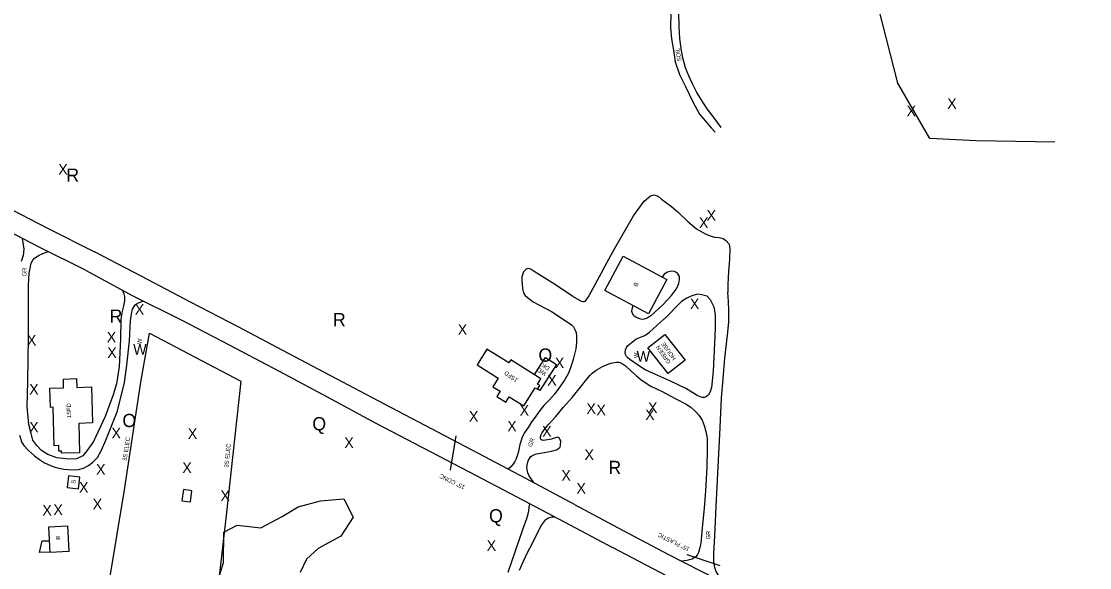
# Model space of a CAD drawing. Extents: x 2030130 to 2036320, y 723205 to 762423.
# Drawn here: x 2031851 to 2032860, y 728723 to 729239 of the extents above; entities that cross this region are included whole.
import ezdxf

# ---------------------------------------------------------------- set-up
doc = ezdxf.new("R2010")
doc.units = 0
for name, color, linetype in [('Draft_Station Cardinal Points', 7, 'Continuous'), ('Draft_Station Labels Major', 7, 'Continuous'), ('Draft_Station Tics Major', 7, 'Continuous'), ('Draft_Station Tics Minor', 7, 'Continuous'), ('Exist Terrain Model Ground Surface', 7, 'Continuous'), ('Old_Level_15', 7, 'Continuous'), ('Old_Level_23', 7, 'Continuous'), ('Old_Level_26', 7, 'Continuous'), ('Old_Level_28', 7, 'Continuous'), ('Prop Horizontal Alignment Ramp', 7, 'Continuous')]:
    doc.layers.add(name, color=color, linetype=linetype)

msp = doc.modelspace()

# ---------------------------------------------------------------- linework, layer by layer
at = {"layer": 'Draft_Station Labels Major'}
for p, q in [((2031875.8, 729043.8), (2031919.5, 729021.7)), ((2031911, 729004.2), (2031867.2, 729026.1)), ((2032373.2, 728782.8), (2032418.7, 728758.6)), ((2032364, 728766.2), (2032409.3, 728742.1))]:
    msp.add_line(p, q, dxfattribs=at)
for points in [[(2032464.2, 729247.2), (2032464.1, 729233.6), (2032464.9, 729223), (2032466.7, 729212.2), (2032468.3, 729201.3), (2032472.4, 729189.1), (2032478.1, 729177.9), (2032485, 729163.5), (2032491.5, 729151.8), (2032497, 729145.2), (2032502.3, 729138.8), (2032506.1, 729134.7)], [(2032511.9, 729139.3), (2032506.1, 729147), (2032498.6, 729156.9), (2032492.9, 729165.6), (2032488.6, 729173), (2032484.9, 729180.4), (2032481.4, 729188.1), (2032478.1, 729195.7), (2032475.9, 729203.8), (2032474.5, 729211.6), (2032472.7, 729223.2), (2032472.1, 729234.5), (2032471.8, 729247.8)], [(2031657.1, 729156.6), (2031700.4, 729134.7), (2031743.8, 729112.4), (2031788, 729089.3), (2031831.9, 729066.4), (2031875.8, 729043.8)], [(2031867.2, 729026.1), (2031823, 729049.2), (2031779.4, 729072), (2031734.8, 729094.9), (2031691.8, 729116.8), (2031647.7, 729139.9)], [(2032400.4, 729004.9), (2032411, 729024.4), (2032429.1, 729055.7), (2032439.2, 729069.4), (2032445.2, 729074.5), (2032448.7, 729075.4), (2032452.3, 729074.4), (2032455.4, 729071.5), (2032458.9, 729068.8), (2032464.9, 729064.4), (2032471.6, 729058.7), (2032480.4, 729050.3), (2032488.5, 729043.5), (2032496.8, 729038.8), (2032502.3, 729036.3), (2032505.7, 729035.6), (2032510, 729035.3), (2032513.9, 729034.2), (2032516.4, 729032.5), (2032519.3, 729029), (2032520, 729024.5), (2032519.8, 729014.5), (2032518.9, 729003.5), (2032518.3, 728990.9), (2032518.2, 728983.5)], [(2031851.4, 729034.4), (2031851.9, 729030.5), (2031852.7, 729024.2), (2031852.1, 729018.2), (2031850.4, 729012.4)], [(2031946, 728985.2), (2031947.2, 728982.1), (2031948, 728979.4), (2031947.9, 728975.4), (2031947, 728970.6), (2031945.7, 728965.5), (2031944.6, 728958.1), (2031944.3, 728939.4), (2031942.8, 728912.9), (2031940.4, 728897), (2031937.3, 728886.6), (2031929.8, 728866.1), (2031918.8, 728842.3), (2031912.5, 728833.4), (2031908.6, 728828.7), (2031902.7, 728826.1), (2031895.3, 728825.6), (2031884, 728826.8), (2031875.5, 728830.1), (2031869.7, 728833.9), (2031865, 728838.6), (2031861.5, 728843.7), (2031859.9, 728850), (2031857.7, 728858.3), (2031857, 728865.4), (2031856.1, 728875.1), (2031856.5, 728899), (2031857.4, 728940.9), (2031857.4, 728989.9), (2031858, 729001.6), (2031859, 729007.7), (2031859.7, 729010.8), (2031861.3, 729013.9), (2031863, 729015.8), (2031867.4, 729018.6), (2031870.2, 729019.7), (2031875.4, 729022)], [(2032373.2, 728782.8), (2032327.4, 728807.5), (2032282.6, 728831), (2032238.6, 728853.9), (2032193.7, 728877.6), (2032148.4, 728901.5), (2032102.9, 728925.7), (2032055.5, 728950.8), (2032010.5, 728974.2), (2031964.5, 728998.4), (2031919.5, 729021.7)], [(2031911, 729004.2), (2031955.8, 728979.9), (2032001.6, 728957.3), (2032046.9, 728933.7), (2032094.2, 728908.7), (2032139.6, 728884.6), (2032185.6, 728859.7), (2032229.7, 728836.8), (2032273.7, 728813.7), (2032318.7, 728790), (2032364, 728766.2)], [(2032400.4, 729004.9), (2032386.7, 728980.2), (2032382.9, 728974.8), (2032382.1, 728974.3), (2032381.4, 728974.3), (2032380, 728974.6), (2032371.7, 728979.5), (2032355.3, 728990.5), (2032335.1, 729003.1), (2032332.4, 729005), (2032331, 729005.6), (2032329.5, 729005.9), (2032327.5, 729005.2), (2032325.2, 729002.7), (2032323.6, 728997.9), (2032323.6, 728994.5), (2032323.8, 728991.7), (2032323.9, 728990), (2032324.1, 728988.2), (2032324.2, 728986.6), (2032324.3, 728985.5), (2032325.1, 728982.9), (2032326.6, 728980.4), (2032330, 728977.5), (2032334.2, 728974.5), (2032351.4, 728965.2), (2032370.9, 728952.3)], [(2032457, 728971.9), (2032464.7, 728980), (2032469.7, 728986.6), (2032471.9, 728991.8), (2032472.5, 728995.6), (2032472.4, 728998.2), (2032470.5, 729001.4), (2032467.9, 729003.2), (2032464.9, 729003.4), (2032461.3, 729002.5), (2032457.9, 729000.5), (2032456.2, 728997.8)], [(2032501.6, 728976.5), (2032498.6, 728979.6), (2032493.7, 728981.1), (2032489.5, 728981.6), (2032484.1, 728980.2), (2032479.5, 728978), (2032474.3, 728974.6)], [(2032519.1, 728963.4), (2032519.2, 728966.1), (2032518.7, 728974.6), (2032518.2, 728983.5)], [(2031848.8, 728848.5), (2031850.9, 728841.4), (2031853, 728838.6), (2031857.4, 728833.9), (2031862.8, 728828.8), (2031867.6, 728825.3), (2031872.3, 728822.2), (2031877.4, 728819.9), (2031881.1, 728818.5), (2031886, 728817.1), (2031890.7, 728816.3), (2031894.9, 728815.8), (2031899.6, 728815.6), (2031904.4, 728816), (2031909.1, 728817.1), (2031914, 728819.8), (2031918.1, 728822.8), (2031922.6, 728827.3), (2031926.2, 728834.3), (2031930.2, 728843.7), (2031941.1, 728870.5), (2031945.6, 728887.6), (2031948, 728898.1), (2031950.2, 728914.5), (2031952.7, 728937.6), (2031953.8, 728956.3), (2031954.7, 728963), (2031955.6, 728967.3), (2031958, 728971.4), (2031959.8, 728972.8), (2031961.7, 728973.6), (2031965.5, 728975.1)], [(2032457, 728971.9), (2032445.5, 728961), (2032441.9, 728959), (2032439.9, 728958.2), (2032437.9, 728957.8), (2032435.8, 728958.1), (2032434.1, 728958.5), (2032431.7, 728959.6), (2032430.6, 728960.3), (2032429.1, 728961.6), (2032427.7, 728964.2), (2032427.5, 728965.4), (2032427.6, 728967.5), (2032428.7, 728970.8)], [(2032457.9, 728958.2), (2032458.5, 728958.7), (2032474.3, 728974.6)], [(2032501.6, 728976.5), (2032504.8, 728969.7), (2032506.3, 728962.3)], [(2032506.3, 728962.3), (2032506.3, 728962.1), (2032506.3, 728949.3), (2032505.4, 728928.8), (2032504.4, 728909), (2032502.8, 728893.3), (2032501.6, 728889.3), (2032500, 728886.5), (2032497.7, 728884.6), (2032495.8, 728884), (2032494.1, 728884.1), (2032492, 728884.5), (2032489.2, 728885.8), (2032478.5, 728892.4), (2032463.3, 728899.6), (2032449.1, 728905.9), (2032440.1, 728910.1), (2032433.6, 728914.3), (2032425.6, 728919.8), (2032423.2, 728921.9), (2032422.5, 728922.8), (2032421.6, 728924.7), (2032421.1, 728926.3), (2032421.4, 728929), (2032422.4, 728931.3), (2032423.4, 728932.8), (2032431.3, 728939.2), (2032433.9, 728940.4), (2032437.3, 728941.7), (2032439.8, 728942.7), (2032444.2, 728945.6), (2032457.9, 728958.2)], [(2032515.2, 728708), (2032511.2, 728713), (2032507.1, 728719.6), (2032505.9, 728723.3), (2032505, 728728.7), (2032504.9, 728736.8), (2032505.8, 728752.9), (2032507.2, 728780.9), (2032509.1, 728818.5), (2032510.7, 728849), (2032512.1, 728883.3), (2032513.7, 728901.7), (2032515.4, 728921), (2032518, 728942.9), (2032519.1, 728955.2), (2032519.1, 728963.4)], [(2032372.2, 728950.8), (2032373.6, 728948.3), (2032374.7, 728945.3), (2032375.3, 728941.6), (2032375.3, 728936.1), (2032374.4, 728929.9), (2032371.9, 728919.8), (2032369.9, 728912.8), (2032367.5, 728907), (2032363.8, 728900.4), (2032358.6, 728892.8), (2032354.3, 728887.2), (2032349.5, 728881.9), (2032344.2, 728876.3), (2032340.6, 728871.6), (2032336.7, 728866.4), (2032332.4, 728860.4), (2032329.4, 728855.7), (2032326.3, 728851.1), (2032323.9, 728846.6), (2032322.4, 728842.5), (2032321.6, 728839.4), (2032320.3, 728832.9), (2032319.3, 728829.7), (2032318.1, 728825.9), (2032316.9, 728823.4), (2032315, 728820.5), (2032313, 728818.3), (2032310.7, 728816.3)], [(2032370.8, 728952.3), (2032372.2, 728950.8), (2032372.2, 728950.8)], [(2032334.8, 728803.5), (2032330.8, 728809.3), (2032329.3, 728812.8), (2032328.4, 728816), (2032328.2, 728817.8), (2032328.5, 728819.9), (2032329.5, 728824.1), (2032331.7, 728827.8), (2032333, 728828.8), (2032334.9, 728829.9), (2032337.4, 728830.8), (2032341.2, 728831.5), (2032351.5, 728833.2), (2032356.3, 728834.5), (2032358.2, 728835.6), (2032359.6, 728837.1), (2032360, 728839), (2032360.2, 728842.9), (2032359.5, 728844.7), (2032358.8, 728845.9), (2032358, 728846.3), (2032357.3, 728846.4), (2032355.2, 728845.9), (2032351.4, 728844.7), (2032343.9, 728843.4), (2032342.4, 728843.7), (2032341.5, 728844.3), (2032341.2, 728845), (2032341.2, 728846.8), (2032341.9, 728849), (2032342.7, 728850.9), (2032348.3, 728858.1), (2032355.5, 728866.1), (2032362.6, 728874.5), (2032371, 728884.1), (2032380.3, 728895.3), (2032383.7, 728899.7), (2032386.5, 728903.2), (2032388.1, 728905.2), (2032389.9, 728907), (2032393.7, 728909.9), (2032400.5, 728913.5), (2032407.7, 728916.3), (2032413, 728917.5), (2032415.1, 728917.3), (2032417.6, 728916.5), (2032419.6, 728915.2)], [(2032419.6, 728915.2), (2032421.3, 728913.9), (2032426.4, 728909.1), (2032431.9, 728904.4), (2032436.3, 728900.7), (2032445.3, 728894.8), (2032456, 728889.5), (2032468.3, 728883.1), (2032479.5, 728877.4), (2032483.5, 728874.6), (2032487.7, 728870.8), (2032490.9, 728867.2), (2032493.8, 728862.4), (2032495.8, 728857.4), (2032497.5, 728851.9), (2032498.6, 728845.5), (2032498.7, 728834.4), (2032498.2, 728818), (2032496.9, 728795.8), (2032495.7, 728779.5), (2032494, 728760.7), (2032492.5, 728746.4), (2032491.4, 728740.8), (2032490.3, 728737.3), (2032489.5, 728735.6), (2032488.1, 728733.8), (2032487, 728732.9), (2032484.4, 728731.3), (2032482, 728730.4), (2032479.3, 728730), (2032474.6, 728729.2)], [(2032310.5, 728718.9), (2032317.4, 728739.1), (2032324.8, 728760.2), (2032328.2, 728769.7), (2032329.4, 728773.9), (2032330, 728776.9), (2032330.5, 728780.4), (2032330.9, 728783.6)], [(2032354.9, 728770.9), (2032351.8, 728770.8), (2032348.4, 728769.8), (2032344.9, 728767.3), (2032342.1, 728763.6), (2032337.8, 728755.1), (2032333.1, 728746.1), (2032328.5, 728737), (2032324.8, 728728.9), (2032321.1, 728720.5)], [(2032418.7, 728758.6), (2032462, 728735.6), (2032507.7, 728712.2), (2032552.7, 728687.8), (2032597.8, 728664.3), (2032642.4, 728640.9), (2032686.8, 728617.8), (2032730.8, 728595), (2032777.7, 728570.7), (2032822.3, 728547.5), (2032869.3, 728522.6), (2032912.5, 728499.9), (2032955.9, 728477)], [(2032947.5, 728460.2), (2032904.4, 728483.2), (2032859.9, 728506.6), (2032814.4, 728530.4), (2032769.5, 728553.8), (2032723.3, 728577.9), (2032677.7, 728601.6), (2032634.2, 728623.9), (2032588.8, 728647.8), (2032543.9, 728671.3), (2032498.5, 728695.3), (2032409.3, 728742.1)]]:
    msp.add_lwpolyline(points, dxfattribs=at)
at = {"layer": 'Draft_Station Tics Major'}
msp.add_lwpolyline([(2032037.7, 728715.8), (2032041.5, 728728), (2032042, 728756.8), (2032054.6, 728763.3), (2032076.9, 728760.7), (2032097, 728771.4), (2032112.2, 728780.6), (2032133.3, 728786.4), (2032155.3, 728788.2), (2032164.2, 728770.9), (2032152.5, 728752.8), (2032131.1, 728741.1), (2032120, 728731), (2032114.1, 728718.6)], dxfattribs=at)
at = {"layer": 'Draft_Station Tics Minor'}
msp.add_line((2032261.1, 728847.8), (2032255.7, 728815.2), dxfattribs=at)
msp.add_lwpolyline([(2032510.9, 728725), (2032479.6, 728735.2)], dxfattribs=at)
at = {"layer": 'Exist Terrain Model Ground Surface'}
for points in [[(2032827.3, 729125.4), (2032752.7, 729126.7), (2032709, 729128.8), (2032678.8, 729181), (2032656.9, 729267.8), (2032637.6, 729328.2), (2032607.2, 729333.5), (2032555.8, 729338.5), (2032555.8, 729350.5)], [(2031934.1, 728712.8), (2031947.9, 728796.7), (2031963.3, 728898.3), (2031971.5, 728944.7), (2032057.9, 728899.3), (2032044.2, 728772.3), (2032036.7, 728709.6), (2031932.8, 728703.2)], [(2032335.4, 728905.6), (2032346, 728921.9), (2032356.4, 728915.2), (2032340.4, 728890.6), (2032338.5, 728891.8)], [(2031877.7, 728737.9), (2031867.6, 728737.4), (2031870.3, 728748.5), (2031877.1, 728748.6)]]:
    msp.add_lwpolyline(points, dxfattribs=at)
for points in [[(2032460.5, 728995.5), (2032443.1, 728963.1), (2032401.9, 728985.2), (2032419.3, 729017.7)], [(2032461.9, 728906.6), (2032442.7, 728930.8), (2032458.6, 728943.5), (2032477.8, 728919.2)], [(2032341.5, 728901.7), (2032313, 728919.5), (2032311.2, 728916.6), (2032290.4, 728929.6), (2032281.2, 728914.7), (2032301.1, 728902.3), (2032296.1, 728894.1), (2032302.9, 728889.9), (2032299.9, 728885), (2032308.4, 728879.7), (2032311.5, 728884.7), (2032325.5, 728876), (2032336.1, 728893.1), (2032338.4, 728891.7), (2032340.6, 728895.2), (2032338.4, 728896.7)], [(2031917.7, 728859.9), (2031904.7, 728859.5), (2031905.5, 728831.8), (2031888.6, 728831.3), (2031888.5, 728833.2), (2031886, 728833.1), (2031885.8, 728838.6), (2031881.6, 728838.4), (2031880.6, 728874.7), (2031878, 728874.6), (2031877.4, 728892.8), (2031890.4, 728893.2), (2031890.2, 728901.4), (2031902.7, 728901.8), (2031902.9, 728893.5), (2031916.7, 728893.9)], [(2031895.2, 728810), (2031893.7, 728798.9), (2031904.5, 728797.5), (2031905.9, 728808.6)], [(2032003.6, 728797), (2032002.2, 728786.4), (2032010.4, 728785.3), (2032011.7, 728795.9)], [(2031876.4, 728761.7), (2031894.2, 728762.7), (2031895.5, 728738.5), (2031877.7, 728737.6)]]:
    msp.add_lwpolyline(points, close=True, dxfattribs=at)

# ---------------------------------------------------------------- texts
at = {"layer": 'Draft_Station Cardinal Points'}
for p in [(2032339.2, 728917.8), (2031946, 728856)]:
    msp.add_text('O', height=12.5, dxfattribs=at).set_placement(p)
at = {"layer": 'Draft_Station Tics Major'}
for p in [(2032687.1, 729149.8), (2032725.5, 729156.8), (2031885.4, 729094.6), (2032498.1, 729051.1), (2032490.9, 729044.1), (2031957.7, 728962.2), (2032482.3, 728967.5), (2032262.9, 728943.2), (2031855.8, 728933.1), (2031931.2, 728936), (2031931.7, 728921.4), (2032354.7, 728911.7), (2032347.5, 728895.3), (2031857.9, 728886.7), (2032384.6, 728868.5), (2032394, 728867.2), (2032442.7, 728869.4), (2032273.5, 728861.1), (2032321.4, 728866.8), (2032440.1, 728862.6), (2031857.9, 728850.9), (2032309.7, 728851.9), (2032342.7, 728846.9), (2031935.7, 728845.3), (2032007.8, 728844.8), (2032155.7, 728836.2), (2032382.7, 728824.9), (2031921.1, 728811), (2032002.6, 728812.6), (2032360.9, 728805.3), (2031905, 728794), (2032375.1, 728793.1), (2031917.9, 728778.2), (2032038.7, 728786.1), (2031870.4, 728772.4), (2031880.8, 728772.9), (2032290.3, 728739)]:
    msp.add_text('X', height=10, dxfattribs=at).set_placement(p)
at = {"layer": 'Exist Terrain Model Ground Surface'}
for p in [(2031956.2, 728924.4), (2032432, 728917.8)]:
    msp.add_text('W', height=10, dxfattribs=at).set_placement(p)
at = {"layer": 'Old_Level_15'}
for p in [(2032125.5, 728852.9), (2032292.5, 728765.9)]:
    msp.add_text('Q', height=12.5, dxfattribs=at).set_placement(p)
at = {"layer": 'Old_Level_23'}
for s, rotation, p in [('SOIL', 100.79, (2032474.5, 729202.2)), ('GR', 87.796, (2031855.2, 728998.3)), ('GR', 68.3742, (2032332.6, 728836.9)), ('GR', 87.6553, (2032501.4, 728749.7))]:
    msp.add_text(s, height=4, rotation=rotation, dxfattribs=at).set_placement(p)
at = {"layer": 'Old_Level_26'}
for s, rotation, p in [('15" CONC', 153.5596, (2032270.1, 728800.4)), ('15" PLASTIC', 153.1965, (2032482.4, 728741.7))]:
    msp.add_text(s, height=4, rotation=rotation, dxfattribs=at).set_placement(p)
at = {"layer": 'Old_Level_28'}
for s, rotation, p in [('B', 65.3371, (2032432.5, 728988.3)), ('W', 88.6672, (2031964.1, 728934.4)), ('GREEN', 125.3023, (2032464.5, 728917.6)), ('HOUSE', 125.3023, (2032469.5, 728920.9)), ('W', 92.2032, (2032433.6, 728921.4)), ('1SFD', 144.4045, (2032320.1, 728901.2)), ('WD', 145.3733, (2032347.1, 728907.3)), ('DK', 145.3733, (2032350.2, 728912.4)), ('1SFD', 91.3329, (2031897.6, 728864.5)), ('3S ELEC', 81.4863, (2031949.9, 728823.7)), ('3S ELEC', 84.0529, (2032046.1, 728817.6)), ('S', 85.7922, (2031901.7, 728802.4)), ('B', 90.7854, (2031887.2, 728749.5))]:
    msp.add_text(s, height=4, rotation=rotation, dxfattribs=at).set_placement(p)
at = {"layer": 'Prop Horizontal Alignment Ramp'}
for p in [(2031893, 729087.9), (2031933.9, 728954.6), (2032145, 728951.3), (2032405.3, 728811.6)]:
    msp.add_text('R', height=12.5, dxfattribs=at).set_placement(p)

doc.saveas('drawing.dxf')
